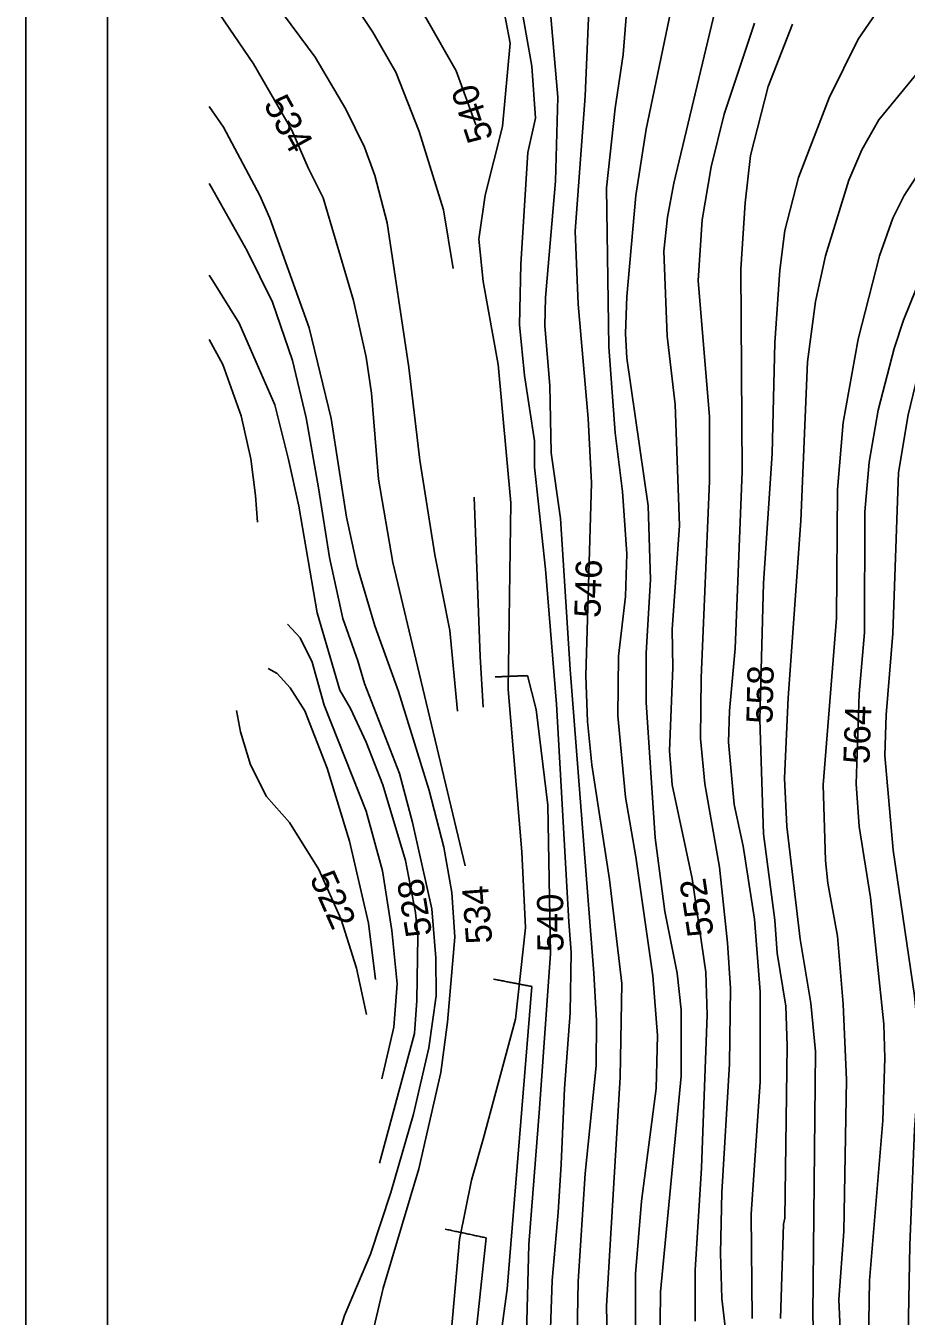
# Model space of a CAD drawing. Extents: x -709418 to -703832, y -1161719 to -1157826.
# Drawn here: x -709417.7 to -709148.5, y -1159940.7 to -1159546.1 of the extents above; entities that cross this region are included whole.
import ezdxf

# ---------------------------------------------------------------- set-up
doc = ezdxf.new("R2010")
doc.units = 0
for name, color, linetype in [('103_hranice KÚ', 7, 'Continuous'), ('120_vrstevnice hlavní', 7, 'Continuous'), ('121_vrstevnice hlavní_popis', 7, 'Continuous'), ('122_vrstevnice základní', 7, 'Continuous'), ('800_mřížka', 7, 'Continuous')]:
    doc.layers.add(name, color=color, linetype=linetype)

msp = doc.modelspace()

# ---------------------------------------------------------------- linework, layer by layer
at = {"layer": '103_hranice KÚ'}
msp.add_lwpolyline([(-709273.56, -1159530.53), (-709269.58, -1159551.47), (-709271.98, -1159576.97), (-709277.26, -1159597.9), (-709279.16, -1159611.37), (-709277.84, -1159624.34), (-709273.32, -1159649.69), (-709269.4, -1159692.02), (-709270.28, -1159749.07), (-709266.06, -1159798.75), (-709264.98, -1159821.93), (-709268.04, -1159849.89), (-709277.88, -1159886.55), (-709281.42, -1159899.14), (-709285.11, -1159917.26), (-709288.11, -1159950.51)], dxfattribs=at)
at = {"layer": '120_vrstevnice hlavní'}
for points in [[(-709361.7, -1159478.69), (-709341.39, -1159494.22), (-709327.4, -1159504.58), (-709317.66, -1159513.03), (-709309.62, -1159522.34), (-709302.42, -1159532.68), (-709295.22, -1159544.04), (-709286.18, -1159559.89), (-709280.15, -1159576.45)], [(-709220.48, -1159541.57), (-709228, -1159577.73), (-709231.18, -1159597.98), (-709233.93, -1159628.93), (-709234.37, -1159640.21), (-709233.93, -1159647.74), (-709227.42, -1159692.86), (-709226.7, -1159715.43), (-709228, -1159737.99), (-709228, -1159753.04), (-709225.25, -1159794.41), (-709222.36, -1159816.97), (-709218.6, -1159835.77), (-709217.3, -1159847.06), (-709217.3, -1159867.31), (-709223.66, -1159933.26), (-709223.81, -1159952.07)], [(-709145.56, -1159561.09), (-709156.84, -1159574.83), (-709162.04, -1159584.09), (-709166.09, -1159593.35), (-709173.18, -1159616.49), (-709176.22, -1159630.38), (-709178.68, -1159648.89), (-709180.7, -1159697.49), (-709184.61, -1159751.59), (-709185.77, -1159776.18), (-709185.04, -1159790.93), (-709180.99, -1159825.36), (-709177.67, -1159845.03), (-709176.22, -1159859.79), (-709177.09, -1159940.21), (-709176.51, -1159958.72)], [(-709361.7, -1159594.31), (-709361.07, -1159595.33), (-709350.01, -1159614.95), (-709342.26, -1159630.6), (-709336.2, -1159648.47), (-709332.05, -1159665.97), (-709328.19, -1159687.44), (-709324.84, -1159708.74), (-709320.83, -1159727.31), (-709316.25, -1159740.33), (-709314.21, -1159747.25), (-709303.51, -1159774.73), (-709299.46, -1159789.78), (-709293.53, -1159816.1), (-709292.37, -1159831.15), (-709292.22, -1159842.72), (-709294.54, -1159858.63), (-709299.17, -1159878.88), (-709306.11, -1159902.89), (-709312.33, -1159921.69), (-709320.29, -1159940.5), (-709326.22, -1159959.3)], [(-709264.37, -1159744.83), (-709261.65, -1159755.22), (-709258.06, -1159784.4), (-709257.3, -1159829.83), (-709260.69, -1159877.14), (-709263.87, -1159918.8), (-709264.74, -1159950.04)]]:
    msp.add_lwpolyline(points, dxfattribs=at)
msp.add_open_spline([(-709274.18, -1159745.22), (-709264.37, -1159744.83)], degree=1, dxfattribs=at)
at = {"layer": '122_vrstevnice základní'}
for points in [[(-709361.7, -1159420.99), (-709356.74, -1159425.42), (-709341.84, -1159436.84), (-709334.6, -1159440.31), (-709332.87, -1159440.17), (-709322.52, -1159434.92), (-709314.62, -1159442.26), (-709305.39, -1159453.19), (-709294.97, -1159466.06), (-709285.68, -1159475.95), (-709278.49, -1159486.17), (-709269.8, -1159498.71), (-709261.99, -1159527.06), (-709257.3, -1159542.19), (-709255.03, -1159567.93), (-709255.79, -1159593.67), (-709258.82, -1159629.25), (-709258.99, -1159637.84), (-709257.54, -1159656.07), (-709257.08, -1159676.67), (-709254.27, -1159696.76), (-709251.25, -1159742.96)], [(-709361.7, -1159499.02), (-709358.89, -1159500.84), (-709347.11, -1159508.44), (-709335.14, -1159518.59), (-709322.31, -1159531.97), (-709311.59, -1159548.06), (-709304.55, -1159560.28), (-709297.48, -1159578.45), (-709289.99, -1159602.36), (-709287, -1159620.33)], [(-709361.7, -1159518.99), (-709338.94, -1159542.72), (-709329.25, -1159555.74), (-709319.85, -1159571.65), (-709314.21, -1159583.23), (-709311.03, -1159591.9), (-709307.27, -1159606.37), (-709300.61, -1159650.63), (-709297.29, -1159678.98), (-709292.66, -1159707.91), (-709288.03, -1159731.05), (-709285.68, -1159755.67)], [(-709262.15, -1159681.04), (-709262.16, -1159673.06), (-709265.25, -1159653.1), (-709266.76, -1159637.58), (-709266.38, -1159619.03), (-709264.25, -1159584.83), (-709261.84, -1159574.36), (-709262.98, -1159558.47), (-709266.41, -1159538.89), (-709269.09, -1159534.32), (-709275.3, -1159524.85), (-709283.28, -1159527.95), (-709288.24, -1159522.03)], [(-709283.41, -1159802.99), (-709297.43, -1159744.07), (-709305.53, -1159710.22), (-709309.87, -1159684.77), (-709312.04, -1159658.44), (-709313.63, -1159647.45), (-709317.54, -1159630.09), (-709326.79, -1159598.7), (-709331.42, -1159589.59), (-709336.34, -1159578.02), (-709348.06, -1159557.77), (-709359.92, -1159540.41), (-709361.7, -1159538.31)], [(-709239.57, -1159966.24), (-709240.15, -1159937.6), (-709235.96, -1159867.6), (-709235.52, -1159838.96), (-709239.29, -1159807.13), (-709244.64, -1159772.13), (-709245.94, -1159758.82), (-709246.52, -1159744.94), (-709244.78, -1159685.92), (-709245.79, -1159666.25), (-709248.83, -1159631.25), (-709249.7, -1159608.97), (-709246.66, -1159567.6), (-709245.5, -1159538.96)], [(-709222.65, -1159615.05), (-709221.49, -1159604.63), (-709219.61, -1159594.22), (-709205.87, -1159536.94)], [(-709154.67, -1159537.66), (-709163.2, -1159550.25), (-709172.03, -1159568.18), (-709181.43, -1159592.48), (-709185.62, -1159608.68), (-709187.21, -1159620.83), (-709188.66, -1159643.11), (-709189.53, -1159676.95), (-709192.13, -1159716.59), (-709193.29, -1159758.24), (-709192.13, -1159793.25), (-709188.66, -1159819.57), (-709187.94, -1159829.7), (-709185.33, -1159845.9), (-709184.9, -1159858.05), (-709185.62, -1159910.7), (-709186.06, -1159912.58), (-709186.92, -1159941.36)], [(-709234.08, -1159542.15), (-709235.09, -1159554.87), (-709237.55, -1159571.36), (-709240.15, -1159595.66), (-709239.43, -1159644.27), (-709237.55, -1159670.59), (-709235.23, -1159688.53), (-709233.93, -1159707.62), (-709234.37, -1159720.64), (-709236.54, -1159738.86), (-709236.68, -1159757.09), (-709234.37, -1159781.97), (-709231.19, -1159800.19), (-709225.98, -1159836.64), (-709224.53, -1159854.87), (-709224.97, -1159871.07), (-709229.45, -1159905.49), (-709231.33, -1159927.77), (-709231.33, -1159952.07)], [(-709194.88, -1159545.33), (-709204.14, -1159573.1), (-709208.19, -1159589.3), (-709210.93, -1159605.5), (-709212.09, -1159624.01), (-709208.62, -1159665.67), (-709208.62, -1159685.34), (-709211.22, -1159745.52), (-709211.37, -1159764.03), (-709210.07, -1159777.92), (-709205.58, -1159803.37), (-709203.12, -1159826.52), (-709202.26, -1159840.4), (-709202.55, -1159863.55), (-709204.86, -1159902.89), (-709205.29, -1159921.4), (-709204.86, -1159935.29), (-709200.38, -1159973.48)], [(-709196.18, -1159585.83), (-709190.68, -1159564.71), (-709183.31, -1159545.62)], [(-709361.7, -1159570.83), (-709357.31, -1159577.15), (-709346.18, -1159597.98), (-709343.14, -1159604.92), (-709331.13, -1159638.48), (-709324.34, -1159666.25), (-709319.71, -1159696.34), (-709316.38, -1159711.38), (-709311.03, -1159729.6), (-709303.8, -1159749.71), (-709294.39, -1159779.94), (-709289.91, -1159797.3), (-709287.45, -1159811.18), (-709286.58, -1159824.78), (-709288.75, -1159850.82), (-709290.78, -1159866.15), (-709297.58, -1159895.66), (-709308.43, -1159932.11), (-709314.21, -1159956.41)], [(-709195.6, -1159941.36), (-709195.89, -1159909.54), (-709193.14, -1159869.04), (-709193.14, -1159841.56), (-709194.88, -1159819.28), (-709198.35, -1159797.01), (-709201.1, -1159784.28), (-709202.83, -1159765.19), (-709202.55, -1159755.64), (-709200.81, -1159736.55), (-709198.64, -1159682.45), (-709199.07, -1159620.54), (-709197.77, -1159600.29), (-709196.18, -1159585.83)], [(-709167.83, -1159965.38), (-709169.13, -1159935.58), (-709167.54, -1159914.75), (-709166.82, -1159868.46), (-709167.83, -1159845.32), (-709169.57, -1159824.49), (-709172.46, -1159808.29), (-709173.18, -1159801.35), (-709173.91, -1159778.21), (-709169.85, -1159727.29), (-709169.57, -1159687.95), (-709167.83, -1159667.41), (-709163.2, -1159641.95), (-709156.69, -1159616.49), (-709152.64, -1159604.92), (-709149.17, -1159597.98), (-709143.1, -1159588.72)], [(-709148.01, -1159952.07), (-709147.44, -1159918.94), (-709145.99, -1159883.65), (-709144.69, -1159865.28), (-709144.69, -1159856.6), (-709145.99, -1159842.72), (-709152.5, -1159798.17), (-709155.1, -1159769.24), (-709154.67, -1159756.8), (-709152.64, -1159731.92), (-709150.91, -1159682.74), (-709147.87, -1159665.09), (-709144.11, -1159649.47), (-709138.03, -1159633.85), (-709130.95, -1159621.7), (-709125.74, -1159616.49), (-709119.95, -1159612.3), (-709111.85, -1159608.68), (-709104.91, -1159607.52), (-709099.12, -1159608.25), (-709090.45, -1159612.88)], [(-709213.1, -1159942.23), (-709213.1, -1159926.61), (-709211.08, -1159895.37), (-709209.34, -1159848.5), (-709209.78, -1159835.48), (-709213.97, -1159806.84), (-709220.05, -1159778.21), (-709220.92, -1159767.79), (-709219.9, -1159742.33), (-709220.05, -1159730.76), (-709217.88, -1159698.94), (-709219.18, -1159661.91), (-709221.64, -1159641.08), (-709222.65, -1159615.05)], [(-709141.36, -1159616.49), (-709149.32, -1159636.16), (-709152.21, -1159644.84), (-709157.13, -1159663.65), (-709159.88, -1159679.56), (-709161.18, -1159694.75), (-709161.32, -1159731.63), (-709162.91, -1159750.43), (-709163.78, -1159777.92), (-709162.91, -1159790.93), (-709159.44, -1159812.63), (-709155.39, -1159851.4), (-709155.1, -1159861.81), (-709155.68, -1159880.9), (-709159.73, -1159929.79), (-709160.02, -1159948.6)], [(-709361.7, -1159622.39), (-709360.57, -1159624.16), (-709352.48, -1159637.09), (-709347.3, -1159649.01), (-709341.58, -1159662.04), (-709337.4, -1159678.74), (-709334.26, -1159693.06), (-709328.66, -1159725.66), (-709321.73, -1159749.28), (-709318.41, -1159754.92), (-709313.63, -1159765.19), (-709308.57, -1159778.21), (-709301.63, -1159801.35), (-709298.59, -1159817.26), (-709297.86, -1159824.49), (-709298.16, -1159844.16), (-709298.88, -1159854.29), (-709309.59, -1159893.87)], [(-709346.84, -1159697.93), (-709347.53, -1159689.75), (-709348.95, -1159678.49), (-709351.92, -1159665.35), (-709357.46, -1159649.68), (-709361.7, -1159642.02)], [(-709262.15, -1159681.04), (-709258.82, -1159712.3), (-709255.41, -1159753.56), (-709251.72, -1159820.15), (-709251, -1159829.41), (-709251.29, -1159847.92), (-709253.03, -1159871.07), (-709254.04, -1159894.21), (-709254.91, -1159908.96), (-709256.79, -1159929.79), (-709258.23, -1159970.87)], [(-709280.63, -1159690.27), (-709278.81, -1159738.99), (-709277.88, -1159754.47)], [(-709308.87, -1159868.09), (-709305.19, -1159852.36), (-709304.14, -1159839.04), (-709305.82, -1159822.76), (-709308.71, -1159804.53), (-709313.63, -1159786.31), (-709326.51, -1159753.91), (-709330.18, -1159740.75), (-709333.8, -1159733.26), (-709337.76, -1159729.11)], [(-709310.79, -1159837.77), (-709312.93, -1159820.53), (-709318.76, -1159795.45), (-709325.54, -1159773.1), (-709332.38, -1159755.59), (-709336.89, -1159748.56), (-709340.89, -1159744.22), (-709343.6, -1159742.68)], [(-709251.25, -1159742.96), (-709244.06, -1159835.77), (-709243.19, -1159850.24), (-709243.34, -1159864.12), (-709246.66, -1159897.1), (-709248.83, -1159930.08), (-709249.12, -1159946.28)], [(-709353.34, -1159755.5), (-709352.11, -1159761.99), (-709348.98, -1159772.06), (-709344.15, -1159781.78), (-709337.1, -1159789.77), (-709328.17, -1159804.06), (-709321.25, -1159819.43), (-709316.56, -1159834.28), (-709313.59, -1159848.45)], [(-709273.71, -1159955.54), (-709270.53, -1159932.4), (-709262.98, -1159839.9)], [(-709276.98, -1159916.74), (-709282.82, -1159971.16), (-709284.7, -1159985.05), (-709288.75, -1160002.26)]]:
    msp.add_lwpolyline(points, dxfattribs=at)
for points in [[(-709262.98, -1159839.9), (-709274.71, -1159837.63)], [(-709289.46, -1159914.09), (-709276.98, -1159916.74)]]:
    msp.add_open_spline(points, degree=1, dxfattribs=at)
at = {"layer": '800_mřížka'}
for points in [[(-703832.2, -1161718.9), (-703832.2, -1157825.62), (-709417.73, -1157825.62), (-709417.73, -1161718.9)], [(-703857.2, -1161693.9), (-703857.2, -1157850.62), (-709392.73, -1157850.62), (-709392.73, -1161693.9)]]:
    msp.add_lwpolyline(points, close=True, dxfattribs=at)

# ---------------------------------------------------------------- texts
at = {"layer": '121_vrstevnice hlavní_popis'}
for s, rotation, p in [('534', 299.0761, (-709345.21, -1159570.11)), ('540', 108.098, (-709274.67, -1159580.29)), ('546', 88.1629, (-709242.06, -1159727.25)), ('558', 88.6654, (-709189.42, -1159759.64)), ('564', 88.0361, (-709159.77, -1159771.96)), ('522', 293.9427, (-709331.05, -1159806.76)), ('528', 99.4652, (-709293.45, -1159824.02)), ('552', 98.5818, (-709207.32, -1159824)), ('534', 94.253, (-709275.07, -1159826.56)), ('540', 90.4508, (-709253.29, -1159829.3))]:
    msp.add_text(s, height=8, rotation=rotation, dxfattribs=at).set_placement(p)

doc.saveas('drawing.dxf')
